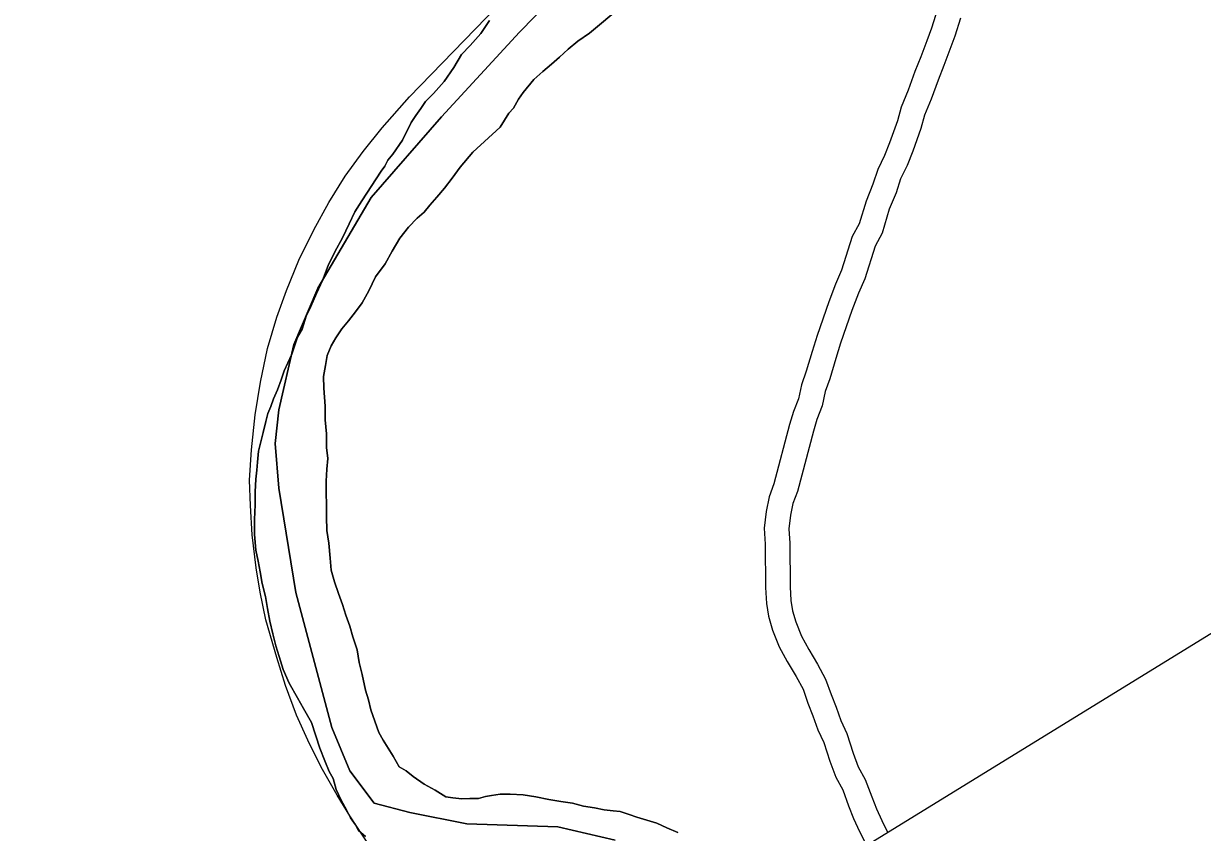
# Model space of a CAD drawing. Extents: x 2010165 to 2382125, y 1060529 to 1407316.
# Drawn here: x 2195904 to 2198296, y 1249665 to 1251308 of the extents above; entities that cross this region are included whole.
import ezdxf

# ---------------------------------------------------------------- set-up
doc = ezdxf.new("R2010")
doc.units = 0
for name, color, linetype in [('GM_X_Corporation', 7, 'Continuous'), ('GM_X_Major_River', 7, 'Continuous'), ('GM_X_Minor_River', 7, 'Continuous'), ('GM_X_Rail_Line', 7, 'Continuous')]:
    doc.layers.add(name, color=color, linetype=linetype)

msp = doc.modelspace()

# ---------------------------------------------------------------- linework, layer by layer
at = {"layer": 'GM_X_Corporation'}
for points in [[(2194081.3, 1251467.3), (2197127.6, 1251513.6), (2196909.8, 1251290.6), (2196751.6, 1251118.5), (2196609.3, 1250954.5), (2196501.2, 1250770.8), (2196452.4, 1250656), (2196421.9, 1250523.3), (2196414.6, 1250455), (2196421.6, 1250364.8), (2196456, 1250152.6), (2196529.1, 1249878.6), (2196566.1, 1249790.7), (2196614.9, 1249725), (2196687.2, 1249705.7), (2196803.5, 1249682.9), (2196987.8, 1249676.8), (2197104.2, 1249650)], [(2197104.2, 1249650), (2196987.8, 1249676.8), (2196803.5, 1249682.9), (2196687.2, 1249705.7), (2196614.9, 1249725), (2196566.1, 1249790.7), (2196529.1, 1249878.6), (2196456, 1250152.6), (2196421.6, 1250364.8), (2196414.6, 1250455), (2196421.9, 1250523.3), (2196452.4, 1250656), (2196501.2, 1250770.8), (2196609.3, 1250954.5), (2196751.6, 1251118.5), (2196909.8, 1251290.6), (2197127.6, 1251513.6)]]:
    msp.add_lwpolyline(points, dxfattribs=at)
at = {"layer": 'GM_X_Major_River'}
for points in [[(2196637.8, 1250819.7), (2196651.5, 1250846), (2196667.1, 1250872.2), (2196684.9, 1250894.5), (2196702.7, 1250912.8), (2196716.5, 1250925), (2196728.4, 1250939.2), (2196742.2, 1250955.4), (2196758, 1250973.7), (2196773.7, 1250993.9), (2196789.5, 1251016.2), (2196815.1, 1251046.6), (2196870.5, 1251097.4), (2196888.2, 1251125.7), (2196898.1, 1251135.9), (2196907.8, 1251154.1), (2196917.7, 1251168.2), (2196939.4, 1251194.6), (2196957.2, 1251210.8), (2196975, 1251225.1), (2196990.9, 1251239.3), (2197008.7, 1251255.6), (2197028.5, 1251271.9), (2197052.3, 1251288.3), (2197117.7, 1251343.2)], [(2197117.7, 1251343.2), (2197052.3, 1251288.3), (2197028.5, 1251271.9), (2197008.7, 1251255.6), (2196990.9, 1251239.3), (2196975, 1251225.1), (2196957.2, 1251210.8), (2196939.4, 1251194.6), (2196917.7, 1251168.2), (2196907.8, 1251154.1), (2196898.1, 1251135.9), (2196888.2, 1251125.7), (2196870.5, 1251097.4), (2196815.1, 1251046.6), (2196789.5, 1251016.2), (2196773.7, 1250993.9), (2196758, 1250973.7), (2196742.2, 1250955.4), (2196728.4, 1250939.2), (2196716.5, 1250925), (2196702.7, 1250912.8), (2196684.9, 1250894.5), (2196667.1, 1250872.2), (2196651.5, 1250846), (2196637.8, 1250819.7)], [(2196849.5, 1251313.9), (2196831.8, 1251287.6), (2196810.1, 1251263.2), (2196792.3, 1251245), (2196776.6, 1251218.7), (2196757, 1251190.4), (2196735.3, 1251166), (2196719.5, 1251149.8), (2196709.6, 1251135.6), (2196699.8, 1251121.5), (2196690, 1251107.3), (2196672.4, 1251070.9), (2196652.8, 1251042.6), (2196642.9, 1251030.5), (2196637.1, 1251018.4), (2196629.2, 1251008.2), (2196589.9, 1250947.6), (2196576.2, 1250925.3), (2196564.5, 1250901.1), (2196550.9, 1250872.8), (2196535.2, 1250844.6), (2196521.6, 1250816.3), (2196510, 1250786.1), (2196498.3, 1250759.8), (2196486.6, 1250733.6), (2196476.9, 1250713.4), (2196469.2, 1250687.2), (2196459.4, 1250671.1), (2196453.7, 1250652.9), (2196447.9, 1250636.8), (2196440.1, 1250618.7), (2196432.3, 1250602.5), (2196426.5, 1250584.4), (2196418.8, 1250564.2), (2196411, 1250546.1), (2196405.2, 1250530), (2196399.4, 1250515.8), (2196395.6, 1250499.7), (2196389.9, 1250477.6), (2196386.1, 1250461.5), (2196380.4, 1250439.4), (2196378.7, 1250417.3), (2196376.9, 1250401.2), (2196375.2, 1250383.1), (2196373.5, 1250357), (2196373.9, 1250330.9), (2196372.3, 1250300.8), (2196372.7, 1250270.7), (2196375.2, 1250238.6), (2196379.5, 1250216.6), (2196383.8, 1250194.6), (2196388.1, 1250170.6), (2196394.5, 1250144.6), (2196398.8, 1250120.5), (2196403.2, 1250094.5), (2196409.6, 1250068.5), (2196415.9, 1250044.5), (2196422.2, 1250022.5), (2196430.6, 1249996.5), (2196443, 1249968.6), (2196459.5, 1249938.7), (2196471.8, 1249916.8), (2196480, 1249902.8), (2196488.2, 1249888.9), (2196505, 1249836.9), (2196515.4, 1249810.9), (2196523.7, 1249789), (2196531.9, 1249775), (2196538.2, 1249753), (2196548.5, 1249731.1)], [(2196548.5, 1249731.1), (2196538.2, 1249753), (2196531.9, 1249775), (2196523.7, 1249789), (2196515.4, 1249810.9), (2196505, 1249836.9), (2196488.2, 1249888.9), (2196480, 1249902.8), (2196471.8, 1249916.8), (2196459.5, 1249938.7), (2196443, 1249968.6), (2196430.6, 1249996.5), (2196422.2, 1250022.5), (2196415.9, 1250044.5), (2196409.6, 1250068.5), (2196403.2, 1250094.5), (2196398.8, 1250120.5), (2196394.5, 1250144.6), (2196388.1, 1250170.6), (2196383.8, 1250194.6), (2196379.5, 1250216.6), (2196375.2, 1250238.6), (2196372.7, 1250270.7), (2196372.3, 1250300.8), (2196373.9, 1250330.9), (2196373.5, 1250357), (2196375.2, 1250383.1), (2196376.9, 1250401.2), (2196378.7, 1250417.3), (2196380.4, 1250439.4), (2196386.1, 1250461.5), (2196389.9, 1250477.6), (2196395.6, 1250499.7), (2196399.4, 1250515.8), (2196405.2, 1250530), (2196411, 1250546.1), (2196418.8, 1250564.2), (2196426.5, 1250584.4), (2196432.3, 1250602.5), (2196440.1, 1250618.7), (2196447.9, 1250636.8), (2196453.7, 1250652.9), (2196459.4, 1250671.1), (2196469.2, 1250687.2), (2196476.9, 1250713.4), (2196486.6, 1250733.6), (2196498.3, 1250759.8), (2196510, 1250786.1), (2196521.6, 1250816.3), (2196535.2, 1250844.6), (2196550.9, 1250872.8), (2196564.5, 1250901.1), (2196576.2, 1250925.3), (2196589.9, 1250947.6), (2196629.2, 1251008.2), (2196637.1, 1251018.4), (2196642.9, 1251030.5), (2196652.8, 1251042.6), (2196672.4, 1251070.9), (2196690, 1251107.3), (2196699.8, 1251121.5), (2196709.6, 1251135.6), (2196719.5, 1251149.8), (2196735.3, 1251166), (2196757, 1251190.4), (2196776.6, 1251218.7), (2196792.3, 1251245), (2196810.1, 1251263.2), (2196831.8, 1251287.6), (2196849.5, 1251313.9)], [(2197231, 1249665.1), (2197208.9, 1249674.8), (2197188.7, 1249684.6), (2197168.5, 1249690.4), (2197148.4, 1249696.2), (2197132.3, 1249702), (2197114.2, 1249707.8), (2197100.1, 1249709.6), (2197082, 1249711.4), (2197061.9, 1249715.2), (2197039.8, 1249718.9), (2197017.7, 1249724.7), (2196993.6, 1249728.4), (2196969.5, 1249732.1), (2196943.4, 1249737.8), (2196917.3, 1249741.6), (2196891.2, 1249743.2), (2196871.1, 1249743), (2196853.1, 1249740.8), (2196841.1, 1249738.6), (2196827.1, 1249734.4), (2196809.1, 1249734.2), (2196793.1, 1249734), (2196775, 1249735.8), (2196760.9, 1249737.6), (2196738.7, 1249751.4), (2196716.5, 1249763.2), (2196694.2, 1249779), (2196680, 1249790.8), (2196665.9, 1249798.7), (2196653.5, 1249820.6), (2196643.3, 1249836.6), (2196633.1, 1249852.5), (2196624.8, 1249868.4), (2196608.2, 1249914.4), (2196603.9, 1249934.4), (2196597.6, 1249954.4), (2196591.1, 1249986.4), (2196584.8, 1250010.4), (2196580.4, 1250036.4), (2196572, 1250062.4), (2196565.7, 1250084.4), (2196557.4, 1250106.4), (2196551.1, 1250128.4), (2196542.8, 1250150.4), (2196534.4, 1250174.3), (2196528.1, 1250198.3), (2196525.7, 1250222.4), (2196523.3, 1250252.5), (2196518.9, 1250278.5), (2196518.6, 1250306.6), (2196518.2, 1250330.7), (2196517.9, 1250354.7), (2196517.6, 1250378.8), (2196519.2, 1250402.9), (2196520.9, 1250425), (2196518.6, 1250447.1), (2196518.2, 1250475.1), (2196515.9, 1250503.2), (2196515.5, 1250531.3), (2196513, 1250567.4), (2196512.6, 1250591.4), (2196516.3, 1250613.6), (2196520.1, 1250633.7), (2196527.8, 1250653.8), (2196537.6, 1250670), (2196549.4, 1250688.2), (2196563.2, 1250704.4), (2196577, 1250722.7), (2196590.8, 1250740.9), (2196604.5, 1250765.1), (2196618.1, 1250793.4), (2196637.8, 1250819.7)], [(2196637.8, 1250819.7), (2196618.1, 1250793.4), (2196604.5, 1250765.1), (2196590.8, 1250740.9), (2196577, 1250722.7), (2196563.2, 1250704.4), (2196549.4, 1250688.2), (2196537.6, 1250670), (2196527.8, 1250653.8), (2196520.1, 1250633.7), (2196516.3, 1250613.6), (2196512.6, 1250591.4), (2196513, 1250567.4), (2196515.5, 1250531.3), (2196515.9, 1250503.2), (2196518.2, 1250475.1), (2196518.6, 1250447.1), (2196520.9, 1250425), (2196519.2, 1250402.9), (2196517.6, 1250378.8), (2196517.9, 1250354.7), (2196518.2, 1250330.7), (2196518.6, 1250306.6), (2196518.9, 1250278.5), (2196523.3, 1250252.5), (2196525.7, 1250222.4), (2196528.1, 1250198.3), (2196534.4, 1250174.3), (2196542.8, 1250150.4), (2196551.1, 1250128.4), (2196557.4, 1250106.4), (2196565.7, 1250084.4), (2196572, 1250062.4), (2196580.4, 1250036.4), (2196584.8, 1250010.4), (2196591.1, 1249986.4), (2196597.6, 1249954.4), (2196603.9, 1249934.4), (2196608.2, 1249914.4), (2196624.8, 1249868.4), (2196633.1, 1249852.5), (2196643.3, 1249836.6), (2196653.5, 1249820.6), (2196665.9, 1249798.7), (2196680, 1249790.8), (2196694.2, 1249779), (2196716.5, 1249763.2), (2196738.7, 1249751.4), (2196760.9, 1249737.6), (2196775, 1249735.8), (2196793.1, 1249734), (2196809.1, 1249734.2), (2196827.1, 1249734.4), (2196841.1, 1249738.6), (2196853.1, 1249740.8), (2196871.1, 1249743), (2196891.2, 1249743.2), (2196917.3, 1249741.6), (2196943.4, 1249737.8), (2196969.5, 1249732.1), (2196993.6, 1249728.4), (2197017.7, 1249724.7), (2197039.8, 1249718.9), (2197061.9, 1249715.2), (2197082, 1249711.4), (2197100.1, 1249709.6), (2197114.2, 1249707.8), (2197132.3, 1249702), (2197148.4, 1249696.2), (2197168.5, 1249690.4), (2197188.7, 1249684.6), (2197208.9, 1249674.8), (2197231, 1249665.1)], [(2196548.5, 1249731.1), (2196558.8, 1249711.1), (2196567.1, 1249695.2), (2196577.3, 1249681.2), (2196583.5, 1249669.3), (2196597.7, 1249657.4)], [(2196597.7, 1249657.4), (2196583.5, 1249669.3), (2196577.3, 1249681.2), (2196567.1, 1249695.2), (2196558.8, 1249711.1), (2196548.5, 1249731.1)]]:
    msp.add_lwpolyline(points, dxfattribs=at)
at = {"layer": 'GM_X_Minor_River'}
for points in [[(2197758.2, 1251337), (2197746.3, 1251298.8), (2197736.4, 1251272.8), (2197724.5, 1251240.6), (2197712.5, 1251210.5), (2197698.6, 1251172.4), (2197684.7, 1251138.2), (2197676.8, 1251110.1), (2197660.9, 1251066), (2197650.9, 1251039.8), (2197637, 1251011.7), (2197627, 1250981.6), (2197613.1, 1250947.5), (2197599.2, 1250901.3), (2197585.3, 1250875.2), (2197563.4, 1250806.9), (2197551.5, 1250778.8), (2197537.6, 1250742.7), (2197513.7, 1250674.4), (2197503.8, 1250642.3), (2197491.9, 1250602.2), (2197482, 1250574.1), (2197476, 1250546), (2197466.1, 1250519.9), (2197458.1, 1250493.8), (2197426.4, 1250373.3), (2197416.5, 1250347.2), (2197410.5, 1250317.1), (2197406.6, 1250283), (2197408.7, 1250250.9), (2197408.9, 1250162.7), (2197411, 1250130.6), (2197415, 1250104.5), (2197423.1, 1250076.5), (2197437.2, 1250042.4), (2197453.2, 1250012.3), (2197471.3, 1249982.3), (2197485.4, 1249956.3), (2197495.4, 1249928.2), (2197505.5, 1249902.1), (2197515.6, 1249874.1), (2197527.6, 1249848.1), (2197539.7, 1249810), (2197551.8, 1249777.9), (2197565.8, 1249751.9), (2197577.9, 1249719.8), (2197588, 1249693.8), (2197600, 1249667.7), (2197612.1, 1249643.7)], [(2197805, 1251318.9), (2197793.6, 1251282.5), (2197783.2, 1251255.1), (2197771.2, 1251222.7), (2197759.3, 1251192.7), (2197745.3, 1251154.3), (2197732.1, 1251121.9), (2197724.4, 1251094.8), (2197707.8, 1251048.6), (2197696.8, 1251019.8), (2197683.4, 1250992.7), (2197674, 1250964.3), (2197660.3, 1250930.8), (2197645.7, 1250882.1), (2197631.6, 1250855.6), (2197610.4, 1250789.5), (2197597.9, 1250760.1), (2197584.6, 1250725.4), (2197561.3, 1250658.8), (2197551.7, 1250627.8), (2197539.5, 1250586.7), (2197530.2, 1250560.5), (2197524.2, 1250531.8), (2197513.4, 1250503.7), (2197506.3, 1250480.1), (2197474.1, 1250358), (2197464.7, 1250333.4), (2197460, 1250309.4), (2197456.8, 1250281.8), (2197458.7, 1250252.6), (2197458.9, 1250164.3), (2197460.7, 1250136.1), (2197464, 1250115.3), (2197470.4, 1250093), (2197482.4, 1250063.8), (2197496.8, 1250037.1), (2197514.8, 1250007.1), (2197531.2, 1249976.7), (2197542.3, 1249945.7), (2197552.4, 1249919.6), (2197561.9, 1249893.1), (2197574.4, 1249866.2), (2197587, 1249826.4), (2197597.4, 1249798.7), (2197611.5, 1249772.7), (2197624.7, 1249737.6), (2197634.1, 1249713.3), (2197645.1, 1249689.4), (2197656.8, 1249666.1)]]:
    msp.add_lwpolyline(points, dxfattribs=at)
at = {"layer": 'GM_X_Rail_Line'}
for points in [[(2196915, 1249208.5), (2198388.3, 1250115.8), (2200608.2, 1251471.3), (2201963.7, 1252260.7)], [(2196606, 1249638.4), (2196565.6, 1249699), (2196540.2, 1249741.3), (2196507.6, 1249798), (2196480.3, 1249852.8), (2196457.4, 1249903.6), (2196435.3, 1249963.6), (2196417.6, 1250020.5), (2196395.5, 1250097.1), (2196383.8, 1250153.2), (2196376, 1250202.7), (2196367.5, 1250269.8), (2196364.3, 1250329.1), (2196362.3, 1250380.6), (2196366.2, 1250442.5), (2196373.4, 1250513.5), (2196384.5, 1250579.4), (2196398.8, 1250648.4), (2196417.7, 1250711.6), (2196437.2, 1250765.7), (2196462, 1250827.6), (2196492.6, 1250888.9), (2196523.3, 1250944.3), (2196556.5, 1250997.7), (2196593, 1251047.9), (2196631.4, 1251096.1), (2196686.8, 1251159.3), (2196864.8, 1251342.4)]]:
    msp.add_lwpolyline(points, dxfattribs=at)

doc.saveas('drawing.dxf')
